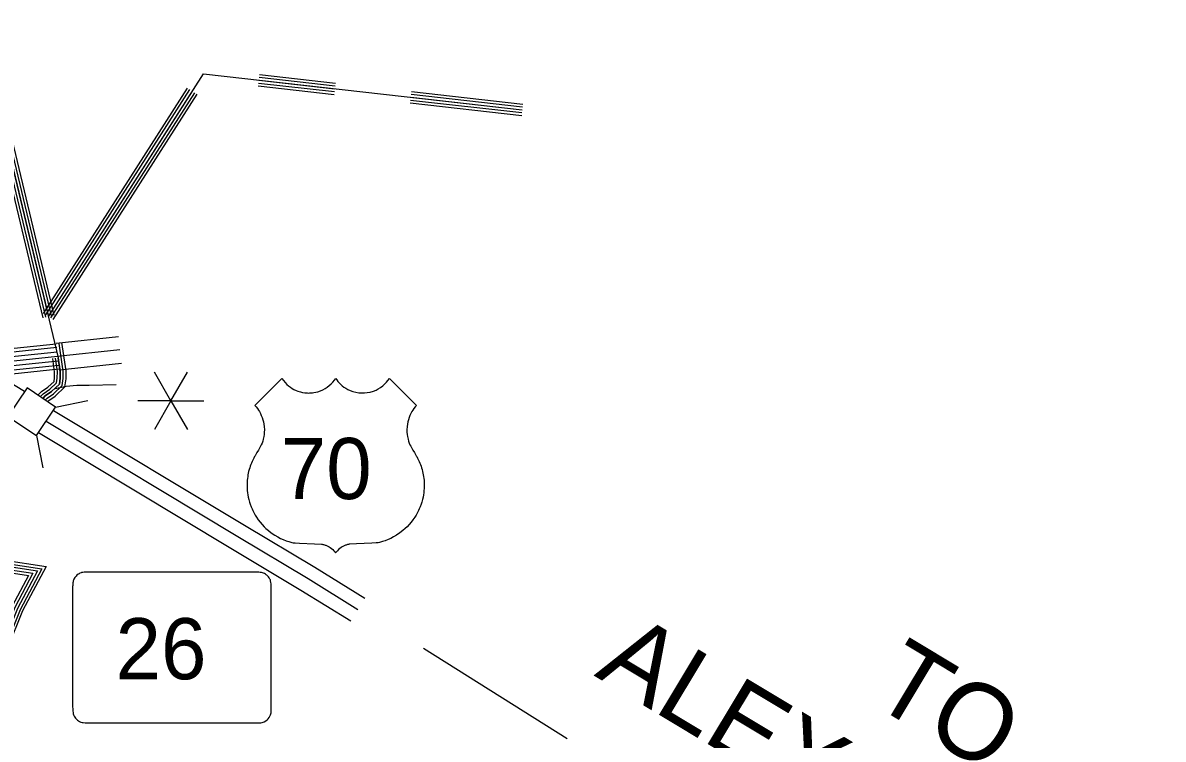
# Model space of a CAD drawing. Extents: x 1788175 to 1969470, y 584502 to 738744.
# Drawn here: x 1950618 to 1958500, y 635354 to 640308 of the extents above; entities that cross this region are included whole.
import ezdxf

# ---------------------------------------------------------------- set-up
doc = ezdxf.new("R2010")
doc.units = 0
for name, color, linetype in [('DESIGN - ROW - Slope Lines', 7, 'Continuous'), ('DESIGN - TRAFFIC CONTROL PERMANENT - Signalization', 7, 'Continuous'), ('DESIGN - TRAFFIC CONTROL PERMANENT - Signalization Text', 7, 'Continuous'), ('DESIGN - TRANSPORTATION - Text', 7, 'Continuous'), ('SURVEY - CENTERLINE - Preliminary Text', 7, 'Continuous'), ('SURVEY - DRAINAGE - Bridge Deck with Text', 7, 'Continuous'), ('SURVEY - DRAINAGE - Natural Features', 7, 'Continuous'), ('SURVEY - DRAINAGE - Storm Sewer', 7, 'Continuous'), ('SURVEY - TRANSPORTATION - Roads', 7, 'Continuous')]:
    doc.layers.add(name, color=color, linetype=linetype)

msp = doc.modelspace()

# ---------------------------------------------------------------- linework, layer by layer
at = {"layer": 'DESIGN - ROW - Slope Lines'}
msp.add_line((1950962.8, 636408.4), (1950962.8, 635576.6), dxfattribs=at)
for points in [[(1952335.7, 636397.9), (1952335.6, 636405.7), (1952335.4, 636413.8), (1952334.4, 636428.4), (1952333, 636438.9), (1952331.2, 636449.6), (1952329.2, 636455.6), (1952326, 636462.2), (1952321.6, 636469.7), (1952316.2, 636477.1), (1952311.5, 636482.5), (1952305.6, 636488.1), (1952300.9, 636491.9), (1952294.5, 636496.4), (1952289.5, 636499.4), (1952281.2, 636503.4), (1952275.1, 636505.5), (1952267.9, 636506.9), (1952258.6, 636508.3), (1952250.5, 636509.1), (1952241.8, 636509.7), (1952229.5, 636509.8), (1952220.1, 636509.1), (1951062.8, 636509.8), (1951053.4, 636509.8), (1951043.1, 636509.1), (1951034, 636508), (1951024.9, 636506.3), (1951020.7, 636505), (1951013.4, 636502), (1951007, 636498.6), (1951001.7, 636495.4), (1950992.8, 636488.5), (1950986.7, 636482.7), (1950981.6, 636476.8), (1950977.7, 636471.5), (1950971.9, 636462), (1950968.6, 636454.6), (1950966.6, 636449.4), (1950965.9, 636445.6), (1950965.4, 636442.3), (1950964.6, 636435.1), (1950963.5, 636425.7), (1950963, 636417.9), (1950962.9, 636411.1), (1950962.8, 636393.2)], [(1952225.8, 635467.3), (1952246.5, 635467.6), (1952263.5, 635467.9), (1952273.7, 635470.3), (1952286, 635475.1), (1952297.1, 635481.5), (1952306.1, 635488.4), (1952314.2, 635496.4), (1952320.4, 635504.3), (1952326.4, 635514.1), (1952330, 635521.9), (1952332.6, 635528.9), (1952334.1, 635536.5), (1952334.9, 635544.7), (1952335.2, 635554.7), (1952335.7, 635578), (1952335.7, 636397.9)], [(1950962.8, 635576.6), (1950963, 635567.6), (1950963.5, 635557.5), (1950964.3, 635548.1), (1950965.4, 635538.8), (1950966.8, 635529.6), (1950969.6, 635521.9), (1950973, 635514.8), (1950977.5, 635507.3), (1950982.9, 635500), (1950988.5, 635493.8), (1950995.8, 635487.2), (1951002.7, 635482), (1951010.7, 635477.2), (1951019.3, 635473.2), (1951028.2, 635470.2), (1951035.5, 635469.2), (1951050.4, 635468), (1951069.2, 635467.3), (1952225.8, 635467.3)]]:
    msp.add_lwpolyline(points, dxfattribs=at)
at = {"layer": 'DESIGN - TRAFFIC CONTROL PERMANENT - Signalization'}
for q in [(1951528, 637891.8), (1951756.1, 637891.8), (1951414, 637694.3), (1951528, 637496.8), (1951756.1, 637496.8), (1951870.1, 637694.3)]:
    msp.add_line((1951642.1, 637694.3), q, dxfattribs=at)
at = {"layer": 'DESIGN - TRAFFIC CONTROL PERMANENT - Signalization Text'}
msp.add_line((1954380.7, 635355.9), (1953387.9, 635981.8), dxfattribs=at)
at = {"layer": 'DESIGN - TRANSPORTATION - Text'}
for points in [[(1950819.2, 637760.3), (1950816.9, 637758.1), (1950772.9, 637728.1), (1950755.7, 637711)], [(1950841.2, 637779.1), (1950918.4, 637795.4), (1950991.5, 637803.5), (1951076.8, 637803.5), (1951263.7, 637807.5)]]:
    msp.add_lwpolyline(points, dxfattribs=at)
at = {"layer": 'SURVEY - CENTERLINE - Preliminary Text'}
for points in [[(1950630.9, 637758.3), (1950229.1, 638001.2), (1950126.8, 638065.2), (1949883.9, 638222.9), (1949637.9, 638376.1), (1949355.3, 638567.5), (1949062.1, 638797.3), (1948637.4, 639141.8), (1948414, 639324.1), (1948252.4, 639449.2), (1948068.6, 639577.8), (1947953.1, 639644.9), (1947783.7, 639738.3), (1947583.2, 639827.9), (1947355.9, 639917), (1947283.1, 639941.2)], [(1950829.9, 637628.4), (1952150.6, 636835), (1952636.8, 636543.3), (1952982, 636329.5)], [(1950779.5, 637552.8), (1952103.9, 636757.2), (1952589.6, 636465.8), (1952934.3, 636252.4)], [(1950727.1, 637474.3), (1952055.3, 636676.4), (1952540.5, 636385.3), (1952884.6, 636172.2)]]:
    msp.add_lwpolyline(points, dxfattribs=at)
at = {"layer": 'SURVEY - DRAINAGE - Bridge Deck with Text'}
for points in [[(1952222.1, 637662.4), (1952409.5, 637848.8), (1952419.3, 637835), (1952431.6, 637820.3), (1952443.7, 637808.1), (1952454.9, 637798.3), (1952467.3, 637788.9), (1952480.1, 637780.5), (1952492.5, 637773.5), (1952507, 637766.5), (1952520.1, 637761.3), (1952536.5, 637756.1), (1952552.1, 637752.5), (1952568.6, 637749.8), (1952586.3, 637748.4), (1952594.3, 637748.3), (1952602.4, 637748.4), (1952610.3, 637748.8), (1952620.4, 637749.7), (1952630.8, 637751.2), (1952644.3, 637753.8), (1952656.8, 637757), (1952675, 637763.1), (1952692.2, 637770.7), (1952708.7, 637779.6), (1952722.6, 637788.6), (1952736.3, 637799.1), (1952749.6, 637811), (1952761.6, 637823.6), (1952772.9, 637837.5), (1952780.7, 637848.8), (1952787.6, 637838.9), (1952796.3, 637827.7), (1952804.3, 637818.7), (1952813.6, 637809.3), (1952825.3, 637798.9), (1952837.7, 637789.4), (1952850.9, 637780.7), (1952864.5, 637773), (1952880.4, 637765.6), (1952899.1, 637758.7), (1952920.3, 637753.1), (1952941.2, 637749.7), (1952959.4, 637748.4), (1952979.1, 637748.6), (1952999.4, 637750.7), (1953019.5, 637754.7), (1953041.9, 637761.6), (1953059.6, 637768.9), (1953074.2, 637776.3), (1953091.1, 637786.8), (1953105.4, 637797.4), (1953121.2, 637811.4), (1953131.9, 637822.7), (1953141.8, 637834.6), (1953151.9, 637848.8), (1953338.6, 637662.4)], [(1952222.1, 637662.4), (1952231.2, 637651.7), (1952239.4, 637641), (1952247.1, 637629.9), (1952253.3, 637619.6), (1952260.2, 637607.2), (1952266.7, 637593.3), (1952272.3, 637579.2), (1952277.4, 637563.8), (1952281.2, 637549.3), (1952284.4, 637533.4), (1952286.7, 637515.6), (1952287.8, 637494), (1952287.4, 637477.5), (1952286, 637461.6), (1952284, 637447.6), (1952280.1, 637429.4), (1952276.1, 637415.6), (1952271.6, 637402.4), (1952266.7, 637390.3), (1952261.9, 637379.9), (1952254.1, 637366.2), (1952246.9, 637353.6), (1952236.4, 637336), (1952223.6, 637314.9), (1952219.9, 637308.9), (1952213.9, 637297.9), (1952207.4, 637284.7), (1952203.2, 637275.6), (1952198.4, 637264.3), (1952194.3, 637254), (1952190.4, 637243), (1952186.5, 637231.3), (1952182.8, 637218.7), (1952179.3, 637205.3), (1952176.8, 637194.1), (1952174.5, 637182), (1952172.6, 637170.1), (1952170.8, 637157.4), (1952169.7, 637145.8), (1952168.8, 637134.2), (1952168.3, 637123.4), (1952168.2, 637112.2), (1952168.3, 637099.8), (1952168.7, 637088.2), (1952169.8, 637073.7), (1952171.5, 637058.6), (1952173.7, 637043.3), (1952176.5, 637028.6), (1952180.1, 637012.3), (1952185.4, 636993.2), (1952190.1, 636978.6), (1952196.5, 636961), (1952202.5, 636947.4), (1952207.5, 636935.8), (1952214.8, 636921.2), (1952224.6, 636903.6), (1952233.7, 636888.9), (1952245.7, 636871.4), (1952258.3, 636855.1), (1952272.1, 636838.8), (1952286.6, 636823.5), (1952299, 636811.5), (1952315.9, 636796.8), (1952335.7, 636781.4), (1952359.9, 636765.1), (1952380.1, 636753.3), (1952399.6, 636743.4), (1952417.6, 636735.3), (1952438.4, 636727.2), (1952457.7, 636720.9), (1952477, 636715.6), (1952486.9, 636713.3), (1952499.6, 636711.6), (1952529.7, 636709), (1952635.3, 636705.7), (1952683, 636703.2), (1952687.4, 636702.6), (1952692.3, 636701.5), (1952697.4, 636700.3), (1952702.5, 636698.8), (1952707.2, 636697.2), (1952711.8, 636695.5), (1952717.1, 636693.4), (1952721.5, 636691.4), (1952726.7, 636688.9), (1952730.5, 636686.9), (1952734.6, 636684.6), (1952743.1, 636679.2), (1952752.2, 636672.5), (1952760.8, 636665.1), (1952768.4, 636657.5), (1952774.8, 636650.2), (1952780.4, 636642)], [(1953338.6, 637662.4), (1953329.5, 637651.7), (1953321.3, 637641), (1953313.7, 637629.9), (1953307.4, 637619.6), (1953300.6, 637607.2), (1953294.1, 637593.3), (1953288.4, 637579.2), (1953283.3, 637563.8), (1953279.5, 637549.3), (1953276.3, 637533.4), (1953274, 637515.6), (1953272.9, 637494), (1953273.3, 637477.5), (1953274.7, 637461.6), (1953276.8, 637447.6), (1953280.7, 637429.4), (1953284.6, 637415.6), (1953289.1, 637402.4), (1953294.1, 637390.3), (1953298.9, 637379.9), (1953306.6, 637366.2), (1953313.9, 637353.6), (1953324.3, 637336), (1953337.2, 637314.9), (1953340.9, 637308.9), (1953346.8, 637297.9), (1953353.4, 637284.7), (1953357.6, 637275.6), (1953362.4, 637264.3), (1953366.4, 637254), (1953370.4, 637243), (1953374.2, 637231.3), (1953377.9, 637218.7), (1953381.4, 637205.3), (1953383.9, 637194.1), (1953386.2, 637182), (1953388.2, 637170.1), (1953389.9, 637157.4), (1953391.1, 637145.8), (1953391.9, 637134.2), (1953392.4, 637123.4), (1953392.6, 637112.2), (1953392.5, 637099.8), (1953392, 637088.2), (1953391, 637073.7), (1953389.3, 637058.6), (1953387, 637043.3), (1953384.3, 637028.6), (1953380.6, 637012.3), (1953375.3, 636993.2), (1953370.7, 636978.6), (1953364.2, 636961), (1953358.3, 636947.4), (1953353.2, 636935.8), (1953345.9, 636921.2), (1953336.1, 636903.6), (1953327, 636888.9), (1953315, 636871.4), (1953302.5, 636855.1), (1953288.7, 636838.8), (1953274.2, 636823.5), (1953261.7, 636811.5), (1953244.8, 636796.8), (1953225.1, 636781.4), (1953200.9, 636765.1), (1953180.6, 636753.3), (1953161.2, 636743.4), (1953143.1, 636735.3), (1953122.3, 636727.2), (1953103.1, 636720.9), (1953083.7, 636715.6), (1953073.8, 636713.3), (1953061.2, 636711.6), (1953031.1, 636709), (1952925.5, 636705.7), (1952877.8, 636703.2), (1952873.3, 636702.6), (1952868.5, 636701.5), (1952863.3, 636700.3), (1952858.3, 636698.8), (1952853.5, 636697.2), (1952848.9, 636695.5), (1952843.6, 636693.4), (1952839.2, 636691.4), (1952834.1, 636688.9), (1952830.2, 636686.9), (1952826.2, 636684.6), (1952817.6, 636679.2), (1952808.5, 636672.5), (1952800, 636665.1), (1952792.3, 636657.5), (1952785.9, 636650.2), (1952780.4, 636642)]]:
    msp.add_lwpolyline(points, dxfattribs=at)
at = {"layer": 'SURVEY - DRAINAGE - Natural Features'}
for points in [[(1947780.4, 652220.2), (1947771.7, 651988.3), (1948460.1, 651953.4), (1948549.9, 651947.2), (1948645.6, 651933.1), (1948779.3, 651920.9), (1948964.8, 651886.7), (1948683.2, 648245.2), (1947980.9, 648306.1), (1947794.7, 646671.3), (1947978.6, 646779), (1948164.6, 646916.7), (1948312.6, 647046.4), (1948454.6, 647160.1), (1948574.6, 647243.9), (1948656.4, 647227.8), (1950863.4, 637991.9)], [(1949897, 641863.7), (1950756.1, 638269)], [(1949916.5, 641868.4), (1950775.5, 638273.6)], [(1949935.9, 641873), (1950795, 638278.3)], [(1949955.4, 641877.7), (1950814.4, 638282.9)], [(1949973.9, 641882.1), (1950832.9, 638287.3)], [(1950795.1, 638277.9), (1951866.6, 639954.4), (1954070.6, 639707.1)], [(1952248.2, 639891.5), (1952772.9, 639832.6)], [(1952250.4, 639911.4), (1952775.2, 639852.5)], [(1952252.7, 639931.2), (1952777.4, 639872.4)], [(1952254.8, 639950.1), (1952779.5, 639891.2)], [(1950762.2, 638298.9), (1951757.4, 639856)], [(1950778.2, 638288.6), (1951773.4, 639845.8)], [(1950795.1, 638277.9), (1951790.3, 639835)], [(1950811.9, 638267.1), (1951807.1, 639824.2)], [(1950828.8, 638256.3), (1951824, 639813.5)], [(1952246, 639871.6), (1952770.7, 639812.7)], [(1953302.1, 639813.5), (1954072.8, 639727)], [(1953304.2, 639832.4), (1954074.9, 639745.9)], [(1953295.4, 639753.8), (1954066.1, 639667.3)], [(1953297.6, 639773.7), (1954068.3, 639687.2)], [(1953299.9, 639793.6), (1954070.6, 639707.1)], [(1950772.6, 637699.7), (1950785.7, 637712.7), (1950829.5, 637742.5), (1950889.6, 637800.2), (1950897, 637848.4), (1950897.1, 637899.3), (1950869.3, 638090.4)], [(1950789.6, 637688.3), (1950798.5, 637697.2), (1950842.2, 637726.9), (1950908.4, 637790.5), (1950917, 637846.8), (1950917.1, 637900.7), (1950888.6, 638096.4)], [(1950722.6, 637733), (1950747.9, 637758.3), (1950792.2, 637788.5), (1950834.3, 637828.9), (1950838, 637852.9), (1950838.1, 637895.1), (1950824.8, 637986.2)], [(1950738.7, 637722.3), (1950760.1, 637743.6), (1950804.2, 637773.7), (1950852.1, 637819.7), (1950857, 637851.5), (1950857.1, 637896.5), (1950843.6, 637989)], [(1950863.4, 637991.9), (1950877.1, 637897.9), (1950877, 637849.9), (1950870.9, 637810), (1950816.9, 637758.1), (1950772.9, 637728.1), (1950755.7, 637711)], [(1950755.7, 637711), (1950772.9, 637728.1), (1950816.9, 637758.1), (1950870.9, 637810), (1950877, 637849.9), (1950877.1, 637897.9), (1950863.4, 637991.9)], [(1949817.5, 636655.9), (1950719.3, 636517.8), (1950581.2, 636257.8)], [(1950477.4, 636594.3), (1950779.6, 636548.1), (1950616.6, 636241.4), (1950513.3, 635983)], [(1950478.1, 636575), (1950750.2, 636533.3), (1950599.4, 636249.4), (1950495.6, 635990.1)], [(1950465, 636516.3), (1950657.6, 636486.8), (1950544.9, 636274.7), (1950439.9, 636012.4)], [(1950471.1, 636535.6), (1950688.4, 636502.3), (1950563, 636266.3), (1950458.5, 636004.9)], [(1950478.3, 636554.7), (1950719.3, 636517.8), (1950581.2, 636257.8), (1950477.1, 635997.5)]]:
    msp.add_lwpolyline(points, dxfattribs=at)
at = {"layer": 'SURVEY - DRAINAGE - Storm Sewer'}
for p, q in [((1950845.2, 637651.3), (1951067.9, 637695.7)), ((1950713.2, 637453.7), (1950757.7, 637230.9))]:
    msp.add_line(p, q, dxfattribs=at)
msp.add_lwpolyline([(1950515.6, 637585.5), (1950713.3, 637453.6), (1950845.2, 637651.3), (1950647.5, 637783.1)], close=True, dxfattribs=at)
at = {"layer": 'SURVEY - TRANSPORTATION - Roads'}
for points in [[(1948485.8, 639112.3), (1948424.7, 639020.7), (1948390.9, 638962.6), (1948366.4, 638894.1), (1948355.6, 638850.8), (1948350.1, 638790.5), (1948355.5, 638742.2), (1948368.1, 638672.7), (1948432.4, 638592.3), (1948555.7, 638456.7), (1948802.6, 638176.8), (1948947.8, 638048.7), (1949124.9, 637919.1), (1949225.2, 637873.5), (1949298.5, 637846), (1949400, 637823), (1949512.6, 637814.3), (1949644.1, 637805.8), (1949806.2, 637814.2), (1950009, 637818.3), (1950219.9, 637847.2), (1950868.1, 637915.5)], [(1948505.8, 639096), (1948446.5, 639007.1), (1948414.3, 638951.7), (1948391, 638886.6), (1948381, 638846.5), (1948375.9, 638790.8), (1948380.9, 638745.9), (1948392.2, 638683.7), (1948452, 638609), (1948574.8, 638473.8), (1948820.8, 638195.1), (1948964, 638068.7), (1949137.9, 637941.5), (1949235, 637897.3), (1949305.9, 637870.7), (1949403.8, 637848.5), (1949514.4, 637840), (1949644.3, 637831.6), (1949805.3, 637839.9), (1950007, 637844), (1950216.8, 637872.8), (1950865.4, 637941)], [(1948529.9, 639076.3), (1948472.9, 638990.6), (1948442.5, 638938.6), (1948420.7, 638877.6), (1948411.6, 638841.3), (1948407.1, 638791.1), (1948411.6, 638750.4), (1948421.3, 638696.9), (1948475.6, 638629.1), (1948597.9, 638494.5), (1948842.8, 638217), (1948983.4, 638092.9), (1949153.7, 637968.4), (1949246.9, 637926), (1949314.9, 637900.5), (1949408.5, 637879.2), (1949516.6, 637870.9), (1949644.5, 637862.6), (1949804.2, 637870.8), (1950004.6, 637874.9), (1950213, 637903.5), (1950862.1, 637971.9)], [(1948554.1, 639056.6), (1948499.2, 638974.2), (1948470.7, 638925.5), (1948450.4, 638868.6), (1948442.3, 638836.1), (1948438.2, 638791.4), (1948442.3, 638754.9), (1948450.4, 638710.2), (1948499.2, 638649.2), (1948621, 638515.2), (1948864.7, 638239), (1949002.9, 638117.1), (1949169.4, 637995.3), (1949258.8, 637954.6), (1949323.8, 637930.3), (1949413.1, 637909.9), (1949518.8, 637901.8), (1949644.7, 637893.7), (1949803.1, 637901.8), (1950002.1, 637905.9), (1950209.3, 637934.3), (1950858.9, 638002.7)], [(1948539.8, 639035.1), (1948499.2, 638974.2), (1948470.7, 638925.5), (1948450.4, 638868.6), (1948442.3, 638836.1), (1948438.2, 638791.4), (1948442.3, 638754.9), (1948450.4, 638710.2), (1948499.2, 638649.2), (1948621, 638515.2), (1948864.7, 638239), (1949002.9, 638117.1), (1949169.4, 637995.3), (1949258.8, 637954.6), (1949323.8, 637930.3), (1949413.1, 637909.9), (1949518.8, 637901.8), (1949644.7, 637893.7), (1949803.1, 637901.8), (1950002.1, 637905.9), (1950209.3, 637934.3), (1950858.9, 638002.7)], [(1948578.2, 639036.9), (1948525.5, 638957.8), (1948499, 638912.3), (1948480.1, 638859.6), (1948473, 638830.9), (1948469.4, 638791.7), (1948473, 638759.4), (1948479.5, 638723.4), (1948522.8, 638669.4), (1948644.1, 638535.9), (1948886.7, 638260.9), (1949022.3, 638141.3), (1949185.1, 638022.2), (1949270.6, 637983.3), (1949332.7, 637960), (1949417.8, 637940.7), (1949520.9, 637932.7), (1949644.9, 637924.7), (1949802, 637932.8), (1949999.7, 637936.8), (1950205.6, 637965.1), (1950855.7, 638033.5)], [(1948602.4, 639017.3), (1948551.8, 638941.4), (1948527.2, 638899.2), (1948509.8, 638850.6), (1948503.6, 638825.7), (1948500.5, 638792), (1948503.7, 638763.8), (1948508.6, 638736.7), (1948546.4, 638689.5), (1948667.2, 638556.6), (1948908.7, 638282.9), (1949041.8, 638165.5), (1949200.9, 638049.1), (1949282.5, 638011.9), (1949341.6, 637989.8), (1949422.4, 637971.4), (1949523.1, 637963.7), (1949645.1, 637955.8), (1949800.9, 637963.8), (1949997.3, 637967.8), (1950201.9, 637995.9), (1950852.4, 638064.4)], [(1948621.7, 639001.7), (1948572.8, 638928.3), (1948549.7, 638888.7), (1948533.5, 638843.4), (1948528.1, 638821.6), (1948525.4, 638792.3), (1948528.2, 638767.4), (1948531.8, 638747.2), (1948565.2, 638705.6), (1948685.6, 638573.1), (1948926.2, 638300.4), (1949057.3, 638184.8), (1949213.4, 638070.5), (1949292, 638034.8), (1949348.7, 638013.5), (1949426.1, 637995.9), (1949524.9, 637988.3), (1949645.3, 637980.6), (1949800, 637988.5), (1949995.3, 637992.5), (1950198.9, 638020.4), (1950849.8, 638088.9)], [(1950849.4, 638092.9), (1951280.3, 638138.3)], [(1950858.9, 638002.7), (1951289.8, 638048.1)], [(1950868.8, 637908.9), (1951299.7, 637954.3)]]:
    msp.add_lwpolyline(points, dxfattribs=at)

# ---------------------------------------------------------------- texts
at = {"layer": 'DESIGN - ROW - Slope Lines'}
msp.add_text('26', height=422.4, dxfattribs=at).set_placement((1951259.4, 635769))
at = {"layer": 'DESIGN - TRAFFIC CONTROL PERMANENT - Signalization Text'}
for s, p in [('ALEXANDRIA', (1954561.7, 635795.7)), ('TO', (1956460.3, 635614.6))]:
    msp.add_text(s, height=528, rotation=329.00444, dxfattribs=at).set_placement(p)
at = {"layer": 'SURVEY - DRAINAGE - Bridge Deck with Text'}
msp.add_text('70', height=422.4, dxfattribs=at).set_placement((1952401.3, 637015))

doc.saveas('drawing.dxf')
